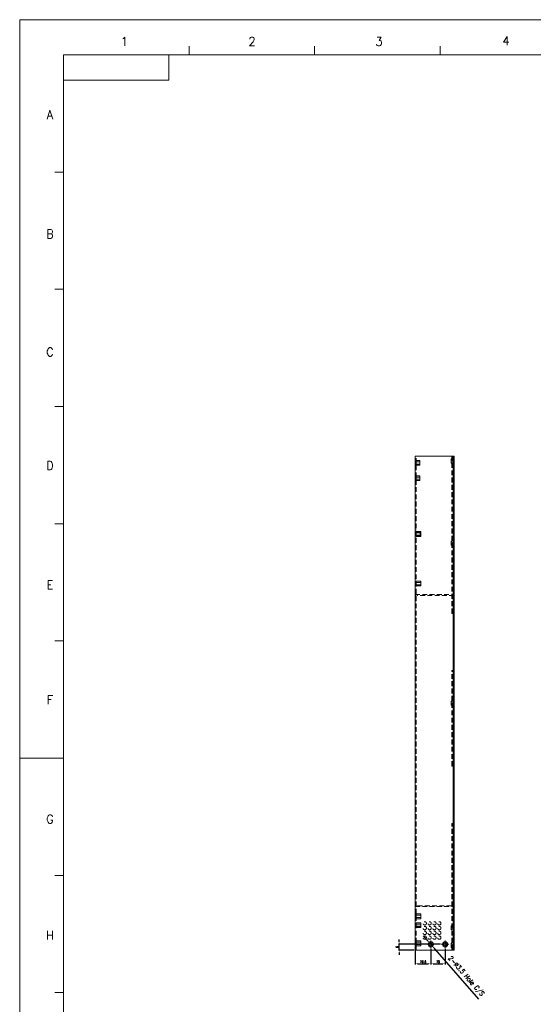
# Model space of a CAD drawing. Header units: millimetres. Extents: x 4497 to 11741, y 5958 to 12619.
# Tile 380 of 424: x 7059 to 7597, y 9287 to 10319. Entities that reach past the tile are written whole.
import ezdxf
from ezdxf.enums import TextEntityAlignment as Align

# ---------------------------------------------------------------- set-up
doc = ezdxf.new("R2010")
doc.units = ezdxf.units.MM
doc.header["$LTSCALE"] = 0.8
doc.header["$PDMODE"] = 3
doc.header["$PDSIZE"] = 0.3125
doc.linetypes.add('CENTER', pattern=[50.8, 31.75, -6.35, 6.35, -6.35])
doc.linetypes.add('HIDDEN', pattern=[9.525, 6.35, -3.175])
doc.layers.get('0').update_dxf_attribs({"linetype": 'CONTINUOUS', "lineweight": 0})
doc.layers.get('Defpoints').update_dxf_attribs({"linetype": 'CONTINUOUS', "lineweight": 0})
for name, color, linetype, lineweight in [('1', 2, 'CENTER', 0), ('2', 3, 'CONTINUOUS', 0), ('3', 5, 'HIDDEN', 0)]:
    doc.layers.add(name, color=color, linetype=linetype, lineweight=lineweight)
doc.styles.get("Standard").update_dxf_attribs({"font": 'romans.shx', "width": 0.8, "oblique": 5, "bigfont": 'whgtxt.shx'})
doc.dimstyles.get("Standard").update_dxf_attribs({"dimtxt": 2.5, "dimasz": 2.5, "dimexe": 0.8, "dimexo": 0.8, "dimgap": 0.8, "dimtad": 1, "dimdsep": 46, "dimtxsty": 'Standard', "dimcen": 0, "dimclrd": 3, "dimclre": 3, "dimclrt": 3, "dimazin": 0, "dimtp": 0.001, "dimtm": 0.001, "dimtfac": 1, "dimtmove": 0, "dimatfit": 3, "dimfxl": 0, "dimtolj": 1, "dimarcsym": 0})

# ---------------------------------------------------------------- blocks, each defined once
blk = doc.blocks.new('*D29')
at = {"layer": '2', "color": 3, "lineweight": -2}
for p, q in [((7485.4, 9354.7), (7482.2, 9358.5)), ((7488.7, 9351), (7491.1, 9348.4)), ((7540.3, 9292.2), (7494.4, 9344.6))]:
    blk.add_line(p, q, dxfattribs=at)
at = {"layer": '2', "color": 3}
for points in [[(7486.1, 9355.3), (7484.8, 9354.2), (7488.7, 9351)], [(7495, 9345.1), (7493.7, 9344), (7491.1, 9348.4)]]:
    blk.add_solid(points, dxfattribs=at)
at = {"layer": 'Defpoints', "color": 0}
for p in [(7488.7, 9351), (7491.1, 9348.4)]:
    blk.add_point(p, dxfattribs=at)
at = {"layer": '2', "color": 3, "insert": (7526.5, 9316.2), "char_height": 5, "attachment_point": 5, "rotation": 311.2534}
blk.add_mtext('\\A1;2-∅3.5 Hole C/S', dxfattribs=at)
blk = doc.blocks.new('X')
at = {"layer": '1'}
for p, q in [((5247.8, 13723.6), (5255.8, 13723.6)), ((5251.8, 13719.6), (5251.8, 13727.6))]:
    blk.add_line(p, q, dxfattribs=at)
blk = doc.blocks.new('*D500')
at = {"layer": '2', "color": 3, "lineweight": -2}
for p, q in [((7473.4, 9342.9), (7473.4, 9328.5)), ((7489.9, 9344.9), (7489.9, 9328.5)), ((7475.9, 9329.3), (7487.4, 9329.3))]:
    blk.add_line(p, q, dxfattribs=at)
at = {"layer": '2', "color": 3}
for points in [[(7475.9, 9329.7), (7475.9, 9328.9), (7473.4, 9329.3)], [(7487.4, 9329.7), (7487.4, 9328.9), (7489.9, 9329.3)]]:
    blk.add_solid(points, dxfattribs=at)
at = {"layer": 'Defpoints', "color": 0}
for p in [(7473.4, 9343.7), (7489.9, 9345.7), (7489.9, 9329.3)]:
    blk.add_point(p, dxfattribs=at)
at = {"layer": '2', "color": 3, "insert": (7481.7, 9331.4), "char_height": 2.5, "attachment_point": 5}
blk.add_mtext('\\A1;16.5', dxfattribs=at)
blk = doc.blocks.new('*D501')
at = {"layer": '2', "color": 3, "lineweight": -2}
for p, q in [((7489.9, 9344.9), (7489.9, 9328.5)), ((7504.9, 9344.9), (7504.9, 9328.5)), ((7492.4, 9329.3), (7502.4, 9329.3))]:
    blk.add_line(p, q, dxfattribs=at)
at = {"layer": '2', "color": 3}
for points in [[(7492.4, 9329.7), (7492.4, 9328.9), (7489.9, 9329.3)], [(7502.4, 9329.7), (7502.4, 9328.9), (7504.9, 9329.3)]]:
    blk.add_solid(points, dxfattribs=at)
at = {"layer": 'Defpoints', "color": 0}
for p in [(7489.9, 9345.7), (7504.9, 9345.7), (7504.9, 9329.3)]:
    blk.add_point(p, dxfattribs=at)
at = {"layer": '2', "color": 3, "insert": (7497.4, 9331.4), "char_height": 2.5, "attachment_point": 5}
blk.add_mtext('\\A1;15', dxfattribs=at)
blk = doc.blocks.new('*D502')
at = {"layer": '2', "color": 3, "lineweight": -2}
for p, q in [((7500.1, 9349.7), (7455.9, 9349.7)), ((7456.7, 9352.2), (7456.7, 9354.7)), ((7456.7, 9343.7), (7456.7, 9349.7)), ((7472.6, 9343.7), (7455.9, 9343.7)), ((7456.7, 9341.2), (7456.7, 9338.7))]:
    blk.add_line(p, q, dxfattribs=at)
at = {"layer": '2', "color": 3}
for points in [[(7456.3, 9352.2), (7457.1, 9352.2), (7456.7, 9349.7)], [(7456.3, 9341.2), (7457.1, 9341.2), (7456.7, 9343.7)]]:
    blk.add_solid(points, dxfattribs=at)
at = {"layer": 'Defpoints', "color": 0}
for p in [(7456.7, 9349.7), (7500.9, 9349.7), (7473.4, 9343.7)]:
    blk.add_point(p, dxfattribs=at)
at = {"layer": '2', "color": 3, "insert": (7454.6, 9346.7), "char_height": 2.5, "attachment_point": 5, "rotation": 90}
blk.add_mtext('\\A1;6', dxfattribs=at)

msp = doc.modelspace()

# ---------------------------------------------------------------- linework, layer by layer
for p, q in [((7058.949, 10318.607), (9247.09, 10318.607)), ((7058.949, 10318.607), (7058.949, 8770.898)), ((7236.54, 10281.801), (7236.54, 10291.002)), ((7368.123, 10281.801), (7368.123, 10291.002)), ((7499.706, 10281.801), (7499.706, 10291.002)), ((7104.957, 10281.801), (9210.283, 10281.801)), ((7104.957, 8807.705), (7104.957, 10281.801)), ((7104.957, 10281.801), (7215.376, 10281.801)), ((7104.957, 10255.3), (7104.957, 10281.801)), ((7215.376, 10255.3), (7215.376, 10281.801)), ((7104.957, 10255.3), (7215.376, 10255.3)), ((7095.756, 10158.96), (7104.957, 10158.96)), ((7095.756, 10036.118), (7104.957, 10036.118)), ((7095.756, 9913.277), (7104.957, 9913.277)), ((7095.756, 9790.435), (7104.957, 9790.435)), ((7095.756, 9667.594), (7104.957, 9667.594)), ((7058.949, 9544.753), (7104.957, 9544.753)), ((7095.756, 9421.911), (7104.957, 9421.911)), ((7095.756, 9299.07), (7104.957, 9299.07))]:
    msp.add_line(p, q)
at = {"linetype": 'Continuous'}
for p, q in [((7473.4, 9861.173), (7473.4, 9343.673)), ((7473.4, 9861.173), (7514.3, 9861.173)), ((7513.3, 9861.173), (7513.3, 9343.673)), ((7514.3, 9861.173), (7514.3, 9343.673)), ((7514.3, 9343.673), (7473.4, 9343.673))]:
    msp.add_line(p, q, dxfattribs=at)
for centre, radius in [((7489.9, 9349.673), 2.75), ((7489.9, 9349.673), 1.75), ((7504.9, 9349.673), 2.75), ((7504.9, 9349.673), 1.75)]:
    msp.add_circle(centre, radius, dxfattribs=at)
at = {"layer": '3'}
for p, q in [((7474.4, 9343.673), (7474.4, 9861.173)), ((7474.4, 9856.673), (7474.4, 9851.673)), ((7478.4, 9856.673), (7474.4, 9856.673)), ((7478.4, 9855.373), (7474.4, 9855.373)), ((7478.4, 9851.673), (7478.4, 9856.673)), ((7511.1, 9858.373), (7512.1, 9858.373)), ((7511.1, 9858.371), (7511.1, 9853.975)), ((7511.1, 9857.373), (7513.1, 9857.373)), ((7511.1, 9854.973), (7513.1, 9854.973)), ((7511.1, 9853.973), (7512.1, 9853.973)), ((7512.1, 9696.473), (7512.1, 9861.173)), ((7513.1, 9860.173), (7512.1, 9860.173)), ((7513.1, 9696.473), (7513.1, 9861.173)), ((7513.1, 9854.974), (7513.1, 9857.372)), ((7478.4, 9852.973), (7474.4, 9852.973)), ((7478.4, 9851.673), (7474.4, 9851.673)), ((7474.4, 9840.673), (7474.4, 9835.673)), ((7478.4, 9840.673), (7474.4, 9840.673)), ((7478.4, 9839.373), (7474.4, 9839.373)), ((7478.4, 9836.973), (7474.4, 9836.973)), ((7478.4, 9835.673), (7474.4, 9835.673)), ((7478.4, 9835.673), (7478.4, 9840.673)), ((7473.4, 9784.673), (7474.4, 9784.673)), ((7474.4, 9782.173), (7474.4, 9777.173)), ((7479.4, 9782.173), (7474.4, 9782.173)), ((7479.4, 9777.175), (7479.4, 9782.171)), ((7473.4, 9774.673), (7474.4, 9774.673)), ((7478.6, 9781.173), (7474.4, 9781.173)), ((7479.4, 9780.873), (7474.4, 9780.873)), ((7479.4, 9778.473), (7474.4, 9778.473)), ((7478.6, 9778.173), (7474.4, 9778.173)), ((7479.4, 9777.173), (7474.4, 9777.173)), ((7478.6, 9781.173), (7478.6, 9778.173)), ((7479.4, 9780.373), (7478.6, 9781.173)), ((7479.4, 9778.973), (7478.6, 9778.173)), ((7479.4, 9780.373), (7479.4, 9778.973)), ((7511.1, 9772.253), (7512.1, 9772.253)), ((7511.1, 9772.251), (7511.1, 9767.855)), ((7511.1, 9771.253), (7513.1, 9771.253)), ((7513.1, 9768.854), (7513.1, 9771.252)), ((7511.1, 9768.853), (7513.1, 9768.853)), ((7511.1, 9767.853), (7512.1, 9767.853)), ((7474.4, 9730.173), (7474.4, 9725.173)), ((7479.4, 9730.173), (7474.4, 9730.173)), ((7479.4, 9725.173), (7479.4, 9730.173)), ((7479.4, 9728.873), (7474.4, 9728.873)), ((7479.4, 9726.473), (7474.4, 9726.473)), ((7479.4, 9725.173), (7474.4, 9725.173)), ((7473.4, 9716.173), (7514.3, 9716.173)), ((7473.4, 9715.173), (7474.4, 9715.173)), ((7476, 9716.173), (7476, 9715.173)), ((7514.3, 9715.173), (7476, 9715.173)), ((7511.9, 9716.173), (7511.9, 9715.173)), ((7513.1, 9697.473), (7512.1, 9697.473)), ((7512.1, 9696.473), (7514.3, 9696.473)), ((7514.3, 9695.473), (7513.3, 9695.473)), ((7514.3, 9637.473), (7513.3, 9637.473)), ((7512.1, 9536.373), (7512.1, 9636.473)), ((7512.1, 9636.473), (7514.3, 9636.473)), ((7512.1, 9635.473), (7513.1, 9635.473)), ((7513.1, 9536.373), (7513.1, 9636.473)), ((7511.1, 9604.623), (7512.1, 9604.623)), ((7511.1, 9604.621), (7511.1, 9600.225)), ((7511.1, 9603.623), (7513.1, 9603.623)), ((7511.1, 9601.223), (7513.1, 9601.223)), ((7511.1, 9600.223), (7512.1, 9600.223)), ((7513.1, 9601.224), (7513.1, 9603.622)), ((7513.1, 9537.373), (7512.1, 9537.373)), ((7512.1, 9536.373), (7514.3, 9536.373)), ((7514.3, 9535.373), (7513.3, 9535.373)), ((7512.1, 9476.373), (7514.3, 9476.373)), ((7512.1, 9343.673), (7512.1, 9476.373)), ((7512.1, 9475.373), (7513.1, 9475.373)), ((7513.1, 9343.673), (7513.1, 9476.373)), ((7514.3, 9477.373), (7513.3, 9477.373)), ((7474.4, 9401.423), (7473.4, 9402.423)), ((7474.4, 9397.923), (7473.4, 9396.923)), ((7474.4, 9393.423), (7473.4, 9394.423)), ((7473.4, 9390.173), (7474.4, 9390.173)), ((7474.4, 9389.923), (7473.4, 9388.923)), ((7476, 9390.173), (7514.3, 9390.173)), ((7476, 9389.173), (7476, 9390.173)), ((7511.9, 9389.173), (7511.9, 9390.173)), ((7473.4, 9389.173), (7514.3, 9389.173)), ((7479.4, 9381.473), (7474.4, 9381.473)), ((7474.4, 9381.473), (7474.4, 9376.473)), ((7479.4, 9380.173), (7474.4, 9380.173)), ((7479.4, 9376.473), (7479.4, 9381.473)), ((7479.4, 9377.773), (7474.4, 9377.773)), ((7479.4, 9376.473), (7474.4, 9376.473)), ((7479.4, 9372.173), (7474.4, 9372.173)), ((7474.4, 9372.173), (7474.4, 9367.173)), ((7479.4, 9370.873), (7474.4, 9370.873)), ((7479.4, 9370.793), (7474.4, 9370.793)), ((7479.4, 9367.175), (7479.4, 9372.171)), ((7511.1, 9369.123), (7512.1, 9369.123)), ((7511.1, 9369.121), (7511.1, 9364.725)), ((7479.4, 9368.553), (7474.4, 9368.553)), ((7479.4, 9368.473), (7474.4, 9368.473)), ((7479.4, 9367.173), (7474.4, 9367.173)), ((7511.1, 9368.123), (7513.1, 9368.123)), ((7511.1, 9365.723), (7513.1, 9365.723)), ((7511.1, 9364.723), (7512.1, 9364.723)), ((7513.1, 9365.724), (7513.1, 9368.122)), ((7474.4, 9350.423), (7473.4, 9351.423)), ((7479.4, 9353.173), (7474.4, 9353.173)), ((7474.4, 9353.173), (7474.4, 9348.173)), ((7479.4, 9351.873), (7474.4, 9351.873)), ((7479.4, 9351.793), (7474.4, 9351.793)), ((7479.4, 9349.553), (7474.4, 9349.553)), ((7479.4, 9349.473), (7474.4, 9349.473)), ((7479.4, 9348.173), (7474.4, 9348.173)), ((7479.4, 9348.175), (7479.4, 9353.171)), ((7511.1, 9350.873), (7512.1, 9350.873)), ((7511.1, 9350.871), (7511.1, 9346.475)), ((7511.1, 9349.873), (7513.1, 9349.873)), ((7513.1, 9347.474), (7513.1, 9349.872)), ((7474.4, 9346.923), (7473.4, 9345.923)), ((7511.1, 9347.473), (7513.1, 9347.473)), ((7511.1, 9346.473), (7512.1, 9346.473)), ((7513.1, 9344.673), (7512.1, 9344.673))]:
    msp.add_line(p, q, dxfattribs=at)
for centre in [(7483.54, 9371.673), (7488.62, 9371.673), (7493.7, 9371.673), (7498.78, 9371.673), (7483.54, 9366.673), (7483.54, 9361.673), (7483.54, 9356.673), (7488.62, 9366.673), (7488.62, 9361.673), (7488.62, 9356.673), (7493.7, 9366.673), (7493.7, 9361.673), (7493.7, 9356.673), (7498.78, 9366.673), (7498.78, 9361.673), (7498.78, 9356.673)]:
    msp.add_circle(centre, 1.75, dxfattribs=at)

# ---------------------------------------------------------------- block references
for p in [(2238.062, -4373.919), (2253.062, -4373.919)]:
    msp.add_blockref('X', p)

# ---------------------------------------------------------------- texts
at = {"width": 0.933333}
for s, p in [('1', (7168.679, 10295.783)), ('2', (7302.479, 10295.783)), ('3', (7435.607, 10295.783)), ('4', (7568.735, 10296.455)), ('A', (7090.685, 10219.134)), ('B', (7090.685, 10094.074)), ('C', (7090.685, 9970.359)), ('D', (7090.685, 9851.351)), ('E', (7090.685, 9726.291)), ('F', (7090.685, 9605.938)), ('G', (7090.685, 9480.878)), ('H', (7090.685, 9359.18))]:
    msp.add_text(s, height=9.202, dxfattribs=at).set_placement(p, align=Align.MIDDLE_CENTER)

# ---------------------------------------------------------------- dimensions: what is measured, and where the dimension line sits
at = {"layer": '2'}
dim = msp.add_diameter_dim_2p(p1=(7488.746, 9350.989), p2=(7491.054, 9348.357), text='2-<> Hole C/S', dimstyle='Standard', override={"dimscale": 2, "dimazin": 2}, dxfattribs=at)
dim.commit()
dim.dimension.update_dxf_attribs({"geometry": '*D29', "text_midpoint": (7522.394, 9312.626), "dimtype": 163})
dim = msp.add_linear_dim(base=(7456.693, 9349.673), p1=(7473.4, 9343.673), p2=(7500.9, 9349.673), angle=90, dimstyle='Standard', override={"dimazin": 2}, dxfattribs=at)
dim.commit()
dim.dimension.update_dxf_attribs({"geometry": '*D502', "text_midpoint": (7454.643, 9346.673)})
for base, p1, p2, picture, middle in [((7489.9, 9329.301), (7473.4, 9343.673), (7489.9, 9345.673), '*D500', (7481.65, 9331.351)), ((7504.9, 9329.301), (7489.9, 9345.673), (7504.9, 9345.673), '*D501', (7497.4, 9331.351))]:
    dim = msp.add_linear_dim(base=base, p1=p1, p2=p2, dimstyle='Standard', override={"dimazin": 2}, dxfattribs=at)
    dim.commit()
    dim.dimension.update_dxf_attribs({"geometry": picture, "text_midpoint": middle})

doc.saveas('drawing.dxf')
